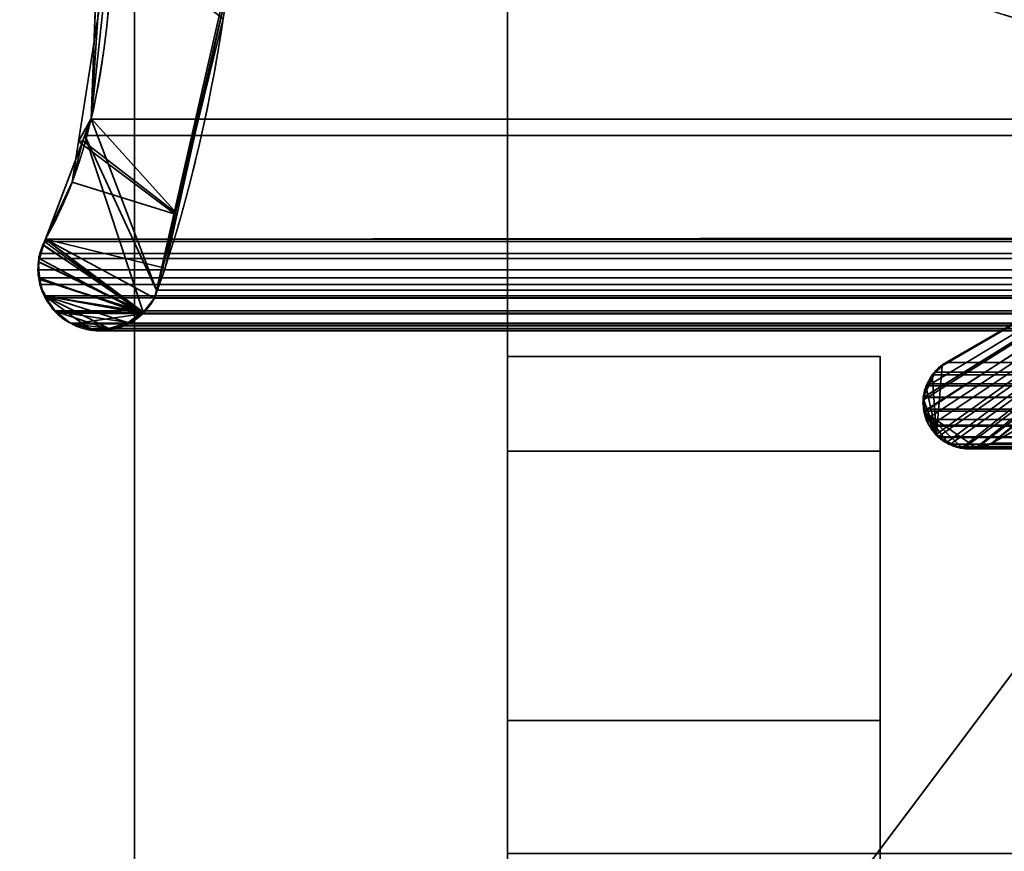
# Model space of a CAD drawing. Header units: millimetres. Extents: x -508 to 6708, y -115 to 193.
# Tile 713 of 1056: x 2587 to 2595, y -9 to -2. Entities that reach past the tile are written whole.
import ezdxf

# ---------------------------------------------------------------- set-up
doc = ezdxf.new("R2010")
doc.units = ezdxf.units.MM
doc.layers.add('151', color=7, linetype='Continuous', true_color=0xffffff)

# ---------------------------------------------------------------- blocks, each defined once
blk = doc.blocks.new('UG_SURFACE_003')
at = {"layer": '151', "color": 252, "linetype": 'Continuous', "lineweight": 35}
for points in [[(3607.5001, -10, 2215.25), (3607.5001, 174.4, 2215.25), (2392.4999, 174.4, 2215.25), (2392.4999, -10, 2215.25)], [(2542.5, -10, 2065.2499), (2542.5, 174.4, 2065.2499), (3457.5, 174.4, 2065.2499), (3457.5, -10, 2065.2499)]]:
    blk.add_3dface(points, dxfattribs=at)
blk = doc.blocks.new('UG_SURFACE_190')
at = {"layer": '151', "color": 252, "linetype": 'Continuous', "lineweight": 35}
for points in [[(2591.0001, -5.7612, 1195.8269), (2594.0001, -5.7612, 1195.8269), (2594.0001, -5, 1192), (2591.0001, -5, 1192)], [(2594.0001, -5, 1192), (2594.0001, -5, 977), (2591.0001, -5, 977), (2591.0001, -5, 1090)], [(2591.0001, -5, 1090), (2591.0001, -5, 1192), (2594.0001, -5, 1192)], [(2591.0001, -5, 977), (2594.0001, -5, 977), (2594.0001, -5.7612, 973.1731), (2591.0001, -5.7612, 973.1731)], [(2591.0001, -14, 1035), (2591.0001, -5, 977), (2591.0001, -12.0274, 1012.5227)], [(2591.0001, -5, 977), (2591.0001, -14.9663, 1007.4322), (2591.0001, -13.2843, 1008.6544)], [(2591.0001, -14.9663, 1007.4322), (2591.0001, -5, 977), (2591.0001, -11.5359, 981.5), (2591.0001, -12.6489, 982.7361)], [(2591.0001, -13.2843, 1008.6544), (2591.0001, -12.2447, 1010.4549), (2591.0001, -5, 977)], [(2591.0001, -5, 977), (2591.0001, -11.0219, 979.9181), (2591.0001, -11.5359, 981.5)], [(2591.0001, -5, 977), (2591.0001, -5.7612, 973.1731), (2591.0001, -12.0274, 976.8234), (2591.0001, -11.1958, 978.2639)], [(2591.0001, -12.2447, 1010.4549), (2591.0001, -12.0274, 1012.5227), (2591.0001, -5, 977)], [(2591.0001, -11.1958, 978.2639), (2591.0001, -11.0219, 979.9181), (2591.0001, -5, 977)], [(2591.0001, -21.25, 1090), (2591.0001, -5, 1090), (2591.0001, -14, 1065.0001), (2591.0001, -21, 1065.0001)], [(2591.0001, -5.7612, 1195.8269), (2591.0001, -5, 1192), (2591.0001, -11.0219, 1189.9182), (2591.0001, -11.5359, 1191.4999)], [(2591.0001, -5, 1192), (2591.0001, -11.1958, 1188.2639), (2591.0001, -11.0219, 1189.9182)], [(2591.0001, -12.0274, 1186.8235), (2591.0001, -11.1958, 1188.2639), (2591.0001, -5, 1192), (2591.0001, -9, 1140.4999)], [(2591.0001, -5, 1090), (2591.0001, -21.25, 1090), (2591.0001, -20.1, 1115), (2591.0001, -14.6043, 1116.4048)], [(2591.0001, -5, 1192), (2591.0001, -5, 1090), (2591.0001, -9, 1116.5), (2591.0001, -9, 1140.4999)], [(2591.0001, -14.6043, 1116.4048), (2591.0001, -9, 1116.5), (2591.0001, -5, 1090)], [(2591.0001, -14, 1035), (2591.0001, -14, 1065.0001), (2591.0001, -5, 1090), (2591.0001, -5, 977)], [(2594.0001, -5, 1192), (2594.0001, -12.6224, 1188.7275), (2594.0001, -13.1421, 1187.8272), (2594.0001, -9.5, 1153)], [(2594.0001, -7.9289, 969.9289), (2594.0001, -5.7612, 973.1731), (2594.0001, -5, 977)], [(2594.0001, -9.5, 1153), (2594.0001, -9.5, 1005), (2594.0001, -5, 977), (2594.0001, -5, 1192)], [(2594.0001, -5, 977), (2594.0001, -9.7929, 1004.2928), (2594.0001, -10.1173, 1004.0761)], [(2594.0001, -9.5, 1005), (2594.0001, -9.5761, 1004.6173), (2594.0001, -5, 977)], [(2594.0001, -9.5761, 1004.6173), (2594.0001, -9.7929, 1004.2928), (2594.0001, -5, 977)], [(2594.0001, -12.8349, 1190.75), (2594.0001, -12.5137, 1189.7613), (2594.0001, -5, 1192), (2594.0001, -5.7612, 1195.8269)], [(2594.0001, -12.5137, 1189.7613), (2594.0001, -12.6224, 1188.7275), (2594.0001, -5, 1192)], [(2594.0001, -5, 977), (2594.0001, -10.1173, 1004.0761), (2594.0001, -10.5, 1003.9999), (2594.0001, -7.9289, 969.9289)], [(2591.0001, -7.9289, 1199.071), (2594.0001, -7.9289, 1199.071), (2594.0001, -5.7612, 1195.8269), (2591.0001, -5.7612, 1195.8269)], [(2591.0001, -5.7612, 973.1731), (2594.0001, -5.7612, 973.1731), (2594.0001, -7.9289, 969.9289), (2591.0001, -7.9289, 969.9289)], [(2591.0001, -13.3731, 975.8458), (2591.0001, -12.0274, 976.8234), (2591.0001, -5.7612, 973.1731), (2591.0001, -7.9289, 969.9289)], [(2591.0001, -11.5359, 1191.4999), (2591.0001, -12.6489, 1192.736), (2591.0001, -7.9289, 1199.071), (2591.0001, -5.7612, 1195.8269)], [(2594.0001, -5.7612, 1195.8269), (2594.0001, -7.9289, 1199.071), (2594.0001, -13.5305, 1191.5226), (2594.0001, -12.8349, 1190.75)], [(2591.0001, -11.1732, 1201.2388), (2594.0001, -11.1732, 1201.2388), (2594.0001, -7.9289, 1199.071), (2591.0001, -7.9289, 1199.071)], [(2591.0001, -7.9289, 969.9289), (2594.0001, -7.9289, 969.9289), (2594.0001, -11.1732, 967.7612), (2591.0001, -11.1732, 967.7612)], [(2591.0001, -7.9289, 969.9289), (2591.0001, -11.1732, 967.7612), (2591.0001, -13.3731, 975.8458)], [(2591.0001, -12.6489, 1192.736), (2591.0001, -14.1684, 1193.4125), (2591.0001, -11.1732, 1201.2388), (2591.0001, -7.9289, 1199.071)], [(2594.0001, -7.9289, 969.9289), (2594.0001, -12.5137, 979.7613), (2594.0001, -12.6224, 978.7275)], [(2594.0001, -11.1732, 967.7612), (2594.0001, -7.9289, 969.9289), (2594.0001, -13.1421, 977.8272), (2594.0001, -13.9832, 977.2161)], [(2594.0001, -12.8349, 980.75), (2594.0001, -12.5137, 979.7613), (2594.0001, -7.9289, 969.9289), (2594.0001, -10.5, 1003.9999)], [(2594.0001, -12.6224, 978.7275), (2594.0001, -13.1421, 977.8272), (2594.0001, -7.9289, 969.9289)], [(2594.0001, -14.4802, 1191.9453), (2594.0001, -13.5305, 1191.5226), (2594.0001, -7.9289, 1199.071), (2594.0001, -11.1732, 1201.2388)]]:
    blk.add_3dface(points, dxfattribs=at)
blk = doc.blocks.new('UG_SURFACE_205')
at = {"layer": '151', "color": 7, "linetype": 'Continuous', "lineweight": 35}
for points in [[(2591.0001, -26, 2017), (3408.9999, -26, 2017), (3408.9999, 0, 2017), (2591.0001, 0, 2017)], [(2591.0001, 0, 2017), (2591.0001, -9, 1140.4999), (2591.0001, -14.6043, 1140.5953), (2591.0001, -20.1, 1142)], [(2591.0001, 0, 2), (2591.0001, -14, 1035), (2591.0001, -14, 1065.0001), (2591.0001, -9, 1116.5)], [(2591.0001, -9, 1116.5), (2591.0001, -9, 1140.4999), (2591.0001, 0, 2017), (2591.0001, 0, 2)], [(2591.0001, -20.1, 1142), (2591.0001, -21.5, 1142), (2591.0001, -26, 2017), (2591.0001, 0, 2017)], [(2591.0001, 0, 2), (2591.0001, -2), (2591.0001, -9), (2591.0001, -9, 30.5)], [(2591.0001, 0, 2), (2591.0001, -21, 1035), (2591.0001, -14, 1035)], [(2591.0001, -9, 30.5), (2591.0001, -21, 1035), (2591.0001, 0, 2)], [(2591.0001, -9), (2591.0001, -2), (3408.9999, -2), (3408.9999, -9)]]:
    blk.add_3dface(points, dxfattribs=at)
blk = doc.blocks.new('UG_SURFACE_210')
at = {"layer": '151', "color": 252, "linetype": 'Continuous', "lineweight": 35}
for points in [[(2585.5, -21.92, 2021.75), (3414.5, -21.92, 2021.75), (3414.5, 13.42, 2021.75), (2585.5, 13.42, 2021.75)], [(2586.9999, -21.92, 2020.2501), (2586.9999, 13.42, 2020.2501), (3413.0001, 13.42, 2020.2501), (3413.0001, -21.92, 2020.2501)]]:
    blk.add_3dface(points, dxfattribs=at)
blk = doc.blocks.new('UG_SURFACE_213')
at = {"layer": '151', "color": 252, "linetype": 'Continuous', "lineweight": 35}
for points in [[(2602.9999, 3.0145, -6.75), (2588.0001, 3.0145, -6.75), (2588.0001, -16.9528, -6.75), (3411.9999, -16.9528, -6.75)], [(2588.0001, -16.9528, -7.75), (2588.0001, 3.0145, -7.75), (2602.9999, 3.0145, -7.75)], [(2602.9999, 3.0145, -7.75), (3397.0001, 3.0145, -7.75), (2588.0001, -16.9528, -7.75)], [(3397.0001, 3.0145, -7.75), (3411.9999, 3.0145, -7.75), (3411.9999, -16.9528, -7.75), (2588.0001, -16.9528, -7.75)], [(2588.0001, -16.9528, -6.75), (2588.0001, 3.0145, -6.75), (2588.0001, 3.0145, -7.75), (2588.0001, -16.9528, -7.75)]]:
    blk.add_3dface(points, dxfattribs=at)
blk = doc.blocks.new('UG_SURFACE_216')
at = {"layer": '151', "color": 7, "linetype": 'Continuous', "lineweight": 35}
for points in [[(2594.1391, -1.0133, -7.75), (2596.1075, -1.6191, -7.75), (2595.9876, -2.391, -7.75), (2593.8637, -1.7759, -7.75)], [(2602.2763, -1.597, -7.75), (2594.8994, -5.6975, -7.75), (2599.2901, -2.2961, -7.75), (2601.4056, -1.0688, -7.75)], [(2601.4056, -1.0688, 2005.8444), (2599.2901, -2.2961, 2007.9598), (2594.8994, -5.6975, 2012.3506), (2602.2763, -1.597, 2004.9736)], [(2587.6515, -3.085, 2019.5985), (2587.7485, -1.5778, 2019.5014), (2587.8103, -1.5852, -7.75)], [(2587.7485, -1.5778, 2019.5014), (2587.6515, -3.085, 2019.5985), (2588.3424, -3.8528, 2018.9075), (2588.7506, -2.0249, 2018.4994)], [(2587.6515, -3.085, 2019.5985), (2587.8103, -1.5852, -7.75), (2587.5485, -3.2703, -7.75)], [(2588.7141, -2.283, -7.75), (2588.3269, -3.8554, -7.75), (2587.5485, -3.2703, -7.75), (2587.8103, -1.5852, -7.75)], [(2602.2763, -1.597, 2004.9736), (2594.8994, -5.6975, 2012.3506), (2594.8994, -5.6975, -7.75), (2602.2763, -1.597, -7.75)], [(2593.8637, -1.7759, -7.75), (2595.9876, -2.391, -7.75), (2595.9713, -2.2622, 2011.2789)], [(2588.7506, -2.0249, 2018.4994), (2588.3269, -3.8554, -7.75), (2588.7141, -2.283, -7.75)], [(2588.7506, -2.0249, 2018.4994), (2588.3424, -3.8528, 2018.9075), (2588.3269, -3.8554, -7.75)], [(2598.3174, -2.8586, -7.75), (2598.3632, -2.8237, -7.75), (2599.2901, -2.2961, -7.75), (2594.8994, -5.6975, -7.75)], [(2594.8994, -5.6975, 2012.3506), (2599.2901, -2.2961, 2007.9598), (2598.3174, -2.8586, 2008.9326)], [(2598.3174, -2.8586, -7.75), (2594.3565, -5.4464, -7.75), (2594.3491, -5.4241, -7.75), (2594.3542, -5.3454, -7.75)], [(2594.3542, -5.3454, -7.75), (2594.3589, -5.2719, -7.75), (2594.3718, -5.2453, -7.75), (2598.3174, -2.8586, -7.75)], [(2594.3565, -5.4464, -7.75), (2598.3174, -2.8586, -7.75), (2594.8994, -5.6975, -7.75), (2594.7797, -5.7371, -7.75)], [(2594.4178, -5.1507, -7.75), (2594.5008, -5.0763, -7.75), (2598.3174, -2.8586, -7.75), (2594.3718, -5.2453, -7.75)], [(2598.3174, -2.8586, 2008.9326), (2594.4529, -5.6262, 2012.7971), (2594.4779, -5.6566, 2012.7721), (2594.5418, -5.6873, 2012.7082)], [(2594.4529, -5.6262, 2012.7971), (2598.3174, -2.8586, 2008.9326), (2594.5318, -5.0486, 2012.7182), (2594.4993, -5.0777, 2012.7506)], [(2594.5008, -5.0763, -7.75), (2594.5318, -5.0486, -7.75), (2598.3174, -2.8586, -7.75)], [(2594.5318, -5.0486, 2012.7182), (2598.3174, -2.8586, 2008.9326), (2598.3174, -2.8586, -7.75), (2594.5318, -5.0486, -7.75)], [(2598.3174, -2.8586, 2008.9326), (2594.5418, -5.6873, 2012.7082), (2594.6462, -5.7372, 2012.604), (2594.6589, -5.7364, 2012.5914)], [(2598.3174, -2.8586, 2008.9326), (2594.6589, -5.7364, 2012.5914), (2594.7802, -5.728, 2012.4698)], [(2598.3174, -2.8586, 2008.9326), (2594.7802, -5.728, 2012.4698), (2594.8405, -5.7238, 2012.4094), (2594.8994, -5.6975, 2012.3506)], [(2587.5485, -3.2703, -7.75), (2587.5833, -3.2645, 2019.6667), (2587.6515, -3.085, 2019.5985)], [(2588.3424, -3.8528, 2018.9075), (2587.6515, -3.085, 2019.5985), (2587.5833, -3.2645, 2019.6667)], [(2587.2817, -4.0566, -7.75), (2587.2817, -4.0566, 2019.9683), (2587.5833, -3.2645, 2019.6667)], [(2587.5833, -3.2645, 2019.6667), (2587.4977, -3.5976, -7.75), (2587.2817, -4.0566, -7.75)], [(2588.2449, -4.2885, 2019.0051), (2588.3424, -3.8528, 2018.9075), (2587.5833, -3.2645, 2019.6667), (2587.2817, -4.0566, 2019.9683)], [(2587.5833, -3.2645, 2019.6667), (2587.5485, -3.2703, -7.75), (2587.4977, -3.5976, -7.75)], [(2588.3269, -3.8554, -7.75), (2587.4977, -3.5976, -7.75), (2587.5485, -3.2703, -7.75)], [(2587.2817, -4.0566, -7.75), (2587.4977, -3.5976, -7.75), (2588.3269, -3.8554, -7.75), (2588.1603, -4.5319, -7.75)], [(2588.1603, -4.5319, -7.75), (2588.3269, -3.8554, -7.75), (2588.3424, -3.8528, 2018.9075)], [(2588.3424, -3.8528, 2018.9075), (2588.2449, -4.2885, 2019.0051), (2588.1603, -4.5319, -7.75)], [(2587.2648, -4.1036, 2019.9852), (2587.2679, -4.1027, -7.75), (2587.2273, -4.2386, -7.75)], [(2587.2273, -4.2386, -7.75), (2587.2679, -4.1027, -7.75), (2588.0656, -4.6483, -7.75)], [(2587.2273, -4.2386, -7.75), (2587.2302, -4.2006, 2020.0198), (2587.2648, -4.1036, 2019.9852)], [(2588.0654, -4.642, 2019.1846), (2587.2648, -4.1036, 2019.9852), (2587.2302, -4.2006, 2020.0198), (2587.2285, -4.2381, 2020.0214)], [(2587.2679, -4.1027, -7.75), (2587.2648, -4.1036, 2019.9852), (2587.2817, -4.0566, 2019.9683)], [(2587.2817, -4.0566, 2019.9683), (2587.2648, -4.1036, 2019.9852), (2588.0654, -4.642, 2019.1846)], [(2587.2817, -4.0566, 2019.9683), (2587.2817, -4.0566, -7.75), (2587.2679, -4.1027, -7.75)], [(2587.2679, -4.1027, -7.75), (2587.2817, -4.0566, -7.75), (2588.0656, -4.6483, -7.75)], [(2588.1603, -4.5319, -7.75), (2588.0656, -4.6483, -7.75), (2587.2817, -4.0566, -7.75)], [(2587.2817, -4.0566, 2019.9683), (2588.0654, -4.642, 2019.1846), (2588.1305, -4.5803, 2019.1195), (2588.1603, -4.5319, 2019.0897)], [(2588.1603, -4.5319, 2019.0897), (2588.2449, -4.2885, 2019.0051), (2587.2817, -4.0566, 2019.9683)], [(2587.2273, -4.2386, -7.75), (2587.2228, -4.2537, -7.75), (2587.2328, -4.379, 2020.0171)], [(2588.0656, -4.6483, -7.75), (2587.2362, -4.3802, -7.75), (2587.2228, -4.2537, -7.75), (2587.2273, -4.2386, -7.75)], [(2587.2228, -4.2537, -7.75), (2587.2362, -4.3802, -7.75), (2587.2328, -4.379, 2020.0171)], [(2587.2238, -4.3434, 2020.0262), (2587.2285, -4.2381, 2020.0214), (2587.2273, -4.2386, -7.75)], [(2587.2285, -4.2381, 2020.0214), (2587.2238, -4.3434, 2020.0262), (2587.2328, -4.379, 2020.0171), (2588.0654, -4.642, 2019.1846)], [(2587.2328, -4.379, 2020.0171), (2587.2238, -4.3434, 2020.0262), (2587.2273, -4.2386, -7.75)], [(2587.2273, -4.2386, -7.75), (2587.2285, -4.2381, 2020.0214), (2587.2302, -4.2006, 2020.0198)], [(2588.2449, -4.2885, 2019.0051), (2588.1603, -4.5319, 2019.0897), (2588.1603, -4.5319, -7.75)], [(2587.2605, -4.4879, 2019.9895), (2587.2328, -4.379, 2020.0171), (2587.2362, -4.3802, -7.75)], [(2587.2328, -4.379, 2020.0171), (2587.2605, -4.4879, 2019.9895), (2587.276, -4.5127, 2019.974), (2588.0654, -4.642, 2019.1846)], [(2587.2362, -4.3802, -7.75), (2587.2421, -4.4365, -7.75), (2587.2605, -4.4879, 2019.9895)], [(2588.0656, -4.6483, -7.75), (2587.2824, -4.511, -7.75), (2587.2421, -4.4365, -7.75), (2587.2362, -4.3802, -7.75)], [(2587.2421, -4.4365, -7.75), (2587.2824, -4.511, -7.75), (2587.276, -4.5127, 2019.974)], [(2587.276, -4.5127, 2019.974), (2587.2605, -4.4879, 2019.9895), (2587.2421, -4.4365, -7.75)], [(2587.343, -4.6207, 2019.907), (2587.276, -4.5127, 2019.974), (2587.2824, -4.511, -7.75)], [(2587.276, -4.5127, 2019.974), (2587.343, -4.6207, 2019.907), (2587.364, -4.6376, 2019.886)], [(2587.276, -4.5127, 2019.974), (2587.7917, -4.7758, 2019.4583), (2587.9507, -4.7285, 2019.2993)], [(2587.364, -4.6376, 2019.886), (2587.4832, -4.7332, 2019.7668), (2587.6243, -4.7674, 2019.6257), (2587.276, -4.5127, 2019.974)], [(2587.6243, -4.7674, 2019.6257), (2587.7321, -4.7935, 2019.5179), (2587.7917, -4.7758, 2019.4583), (2587.276, -4.5127, 2019.974)], [(2587.9507, -4.7285, 2019.2993), (2587.9846, -4.7184, 2019.2654), (2588.0654, -4.642, 2019.1846), (2587.276, -4.5127, 2019.974)], [(2587.2824, -4.511, -7.75), (2587.3389, -4.6162, -7.75), (2587.343, -4.6207, 2019.907)], [(2587.3656, -4.6377, -7.75), (2587.3389, -4.6162, -7.75), (2587.2824, -4.511, -7.75), (2588.0656, -4.6483, -7.75)], [(2588.1305, -4.5803, 2019.1195), (2588.0654, -4.642, 2019.1846), (2588.0656, -4.6483, -7.75)], [(2588.0656, -4.6483, -7.75), (2588.1603, -4.5319, -7.75), (2588.1603, -4.5319, 2019.0897)], [(2588.1603, -4.5319, 2019.0897), (2588.1305, -4.5803, 2019.1195), (2588.0656, -4.6483, -7.75)], [(2587.3389, -4.6162, -7.75), (2587.3656, -4.6377, -7.75), (2587.364, -4.6376, 2019.886)], [(2587.364, -4.6376, 2019.886), (2587.343, -4.6207, 2019.907), (2587.3389, -4.6162, -7.75)], [(2587.4832, -4.7332, 2019.7668), (2587.364, -4.6376, 2019.886), (2587.3656, -4.6377, -7.75)], [(2587.3656, -4.6377, -7.75), (2587.4832, -4.7332, -7.75), (2587.4832, -4.7332, 2019.7668)], [(2587.3656, -4.6377, -7.75), (2587.9471, -4.7278, -7.75), (2587.8634, -4.7728, -7.75), (2587.7929, -4.7803, -7.75)], [(2587.3656, -4.6377, -7.75), (2588.0656, -4.6483, -7.75), (2588.0432, -4.676, -7.75), (2587.9471, -4.7278, -7.75)], [(2587.6248, -4.7754, -7.75), (2587.4832, -4.7332, -7.75), (2587.3656, -4.6377, -7.75), (2587.7929, -4.7803, -7.75)], [(2587.9471, -4.7278, -7.75), (2588.0432, -4.676, -7.75), (2588.0654, -4.642, 2019.1846)], [(2588.0654, -4.642, 2019.1846), (2587.9846, -4.7184, 2019.2654), (2587.9471, -4.7278, -7.75)], [(2588.0432, -4.676, -7.75), (2588.0656, -4.6483, -7.75), (2588.0654, -4.642, 2019.1846)], [(2587.4832, -4.7332, -7.75), (2587.6248, -4.7754, -7.75), (2587.6243, -4.7674, 2019.6257)], [(2587.6243, -4.7674, 2019.6257), (2587.4832, -4.7332, 2019.7668), (2587.4832, -4.7332, -7.75)], [(2587.9507, -4.7285, 2019.2993), (2587.7917, -4.7758, 2019.4583), (2587.8634, -4.7728, -7.75)], [(2587.8634, -4.7728, -7.75), (2587.9471, -4.7278, -7.75), (2587.9507, -4.7285, 2019.2993)], [(2587.9846, -4.7184, 2019.2654), (2587.9507, -4.7285, 2019.2993), (2587.9471, -4.7278, -7.75)], [(2587.7321, -4.7935, 2019.5179), (2587.6243, -4.7674, 2019.6257), (2587.6248, -4.7754, -7.75)], [(2587.6248, -4.7754, -7.75), (2587.6811, -4.7921, -7.75), (2587.7321, -4.7935, 2019.5179)], [(2587.7929, -4.7803, -7.75), (2587.6811, -4.7921, -7.75), (2587.6248, -4.7754, -7.75)], [(2587.6811, -4.7921, -7.75), (2587.7929, -4.7803, -7.75), (2587.7917, -4.7758, 2019.4583)], [(2587.7917, -4.7758, 2019.4583), (2587.7321, -4.7935, 2019.5179), (2587.6811, -4.7921, -7.75)], [(2587.7917, -4.7758, 2019.4583), (2587.7929, -4.7803, -7.75), (2587.8634, -4.7728, -7.75)], [(2594.5008, -5.0763, -7.75), (2594.4993, -5.0777, 2012.7506), (2594.5318, -5.0486, 2012.7182)], [(2594.5318, -5.0486, 2012.7182), (2594.5318, -5.0486, -7.75), (2594.5008, -5.0763, -7.75)], [(2594.418, -5.1509, 2012.8319), (2594.4166, -5.1522, 2012.8334), (2594.3711, -5.2465, 2012.8789), (2594.4529, -5.6262, 2012.7971)], [(2594.3718, -5.2453, -7.75), (2594.4173, -5.1512, -7.75), (2594.4178, -5.1507, -7.75)], [(2594.4166, -5.1522, 2012.8334), (2594.418, -5.1509, 2012.8319), (2594.4178, -5.1507, -7.75), (2594.4173, -5.1512, -7.75)], [(2594.4993, -5.0777, 2012.7506), (2594.5008, -5.0763, -7.75), (2594.4178, -5.1507, -7.75)], [(2594.4178, -5.1507, -7.75), (2594.418, -5.1509, 2012.8319), (2594.4993, -5.0777, 2012.7506)], [(2594.4529, -5.6262, 2012.7971), (2594.4993, -5.0777, 2012.7506), (2594.418, -5.1509, 2012.8319)], [(2594.4173, -5.1512, -7.75), (2594.3711, -5.2465, 2012.8789), (2594.4166, -5.1522, 2012.8334)], [(2594.4173, -5.1512, -7.75), (2594.3718, -5.2453, -7.75), (2594.3711, -5.2465, 2012.8789)], [(2594.4529, -5.6262, 2012.7971), (2594.3711, -5.2465, 2012.8789), (2594.3589, -5.2719, 2012.8911), (2594.3494, -5.3457, 2012.9006)], [(2594.3542, -5.3454, -7.75), (2594.3494, -5.3457, 2012.9006), (2594.3589, -5.2719, 2012.8911)], [(2594.3589, -5.2719, 2012.8911), (2594.3589, -5.2719, -7.75), (2594.3542, -5.3454, -7.75)], [(2594.3711, -5.2465, 2012.8789), (2594.3718, -5.2453, -7.75), (2594.3589, -5.2719, -7.75)], [(2594.3589, -5.2719, -7.75), (2594.3589, -5.2719, 2012.8911), (2594.3711, -5.2465, 2012.8789)], [(2594.3565, -5.4464, 2012.8934), (2594.3453, -5.3771, 2012.9046), (2594.3542, -5.3454, -7.75)], [(2594.3453, -5.3771, 2012.9046), (2594.3494, -5.3457, 2012.9006), (2594.3542, -5.3454, -7.75)], [(2594.3494, -5.3457, 2012.9006), (2594.3453, -5.3771, 2012.9046), (2594.3565, -5.4464, 2012.8934), (2594.4529, -5.6262, 2012.7971)], [(2594.3542, -5.3454, -7.75), (2594.3491, -5.4241, -7.75), (2594.3565, -5.4464, 2012.8934)], [(2594.3491, -5.4241, -7.75), (2594.3565, -5.4464, -7.75), (2594.3565, -5.4464, 2012.8934)], [(2594.3565, -5.4464, -7.75), (2594.3923, -5.5523, -7.75), (2594.3923, -5.5523, 2012.8577)], [(2594.3923, -5.5523, 2012.8577), (2594.3627, -5.4839, 2012.8872), (2594.3565, -5.4464, -7.75)], [(2594.3627, -5.4839, 2012.8872), (2594.3565, -5.4464, 2012.8934), (2594.3565, -5.4464, -7.75)], [(2594.3565, -5.4464, -7.75), (2594.5418, -5.693, -7.75), (2594.4929, -5.6686, -7.75), (2594.456, -5.6258, -7.75)], [(2594.3565, -5.4464, -7.75), (2594.6593, -5.7331, -7.75), (2594.6157, -5.7299, -7.75), (2594.5418, -5.693, -7.75)], [(2594.3565, -5.4464, -7.75), (2594.7797, -5.7371, -7.75), (2594.7678, -5.7411, -7.75), (2594.6593, -5.7331, -7.75)], [(2594.456, -5.6258, -7.75), (2594.3923, -5.5523, -7.75), (2594.3565, -5.4464, -7.75)], [(2594.3565, -5.4464, 2012.8934), (2594.3627, -5.4839, 2012.8872), (2594.3923, -5.5523, 2012.8577), (2594.4529, -5.6262, 2012.7971)], [(2594.3923, -5.5523, -7.75), (2594.456, -5.6258, -7.75), (2594.4529, -5.6262, 2012.7971)], [(2594.4529, -5.6262, 2012.7971), (2594.3923, -5.5523, 2012.8577), (2594.3923, -5.5523, -7.75)], [(2594.4779, -5.6566, 2012.7721), (2594.4529, -5.6262, 2012.7971), (2594.456, -5.6258, -7.75)], [(2594.456, -5.6258, -7.75), (2594.4929, -5.6686, -7.75), (2594.4779, -5.6566, 2012.7721)], [(2594.5418, -5.6873, 2012.7082), (2594.4779, -5.6566, 2012.7721), (2594.4929, -5.6686, -7.75)], [(2594.4929, -5.6686, -7.75), (2594.5418, -5.693, -7.75), (2594.5418, -5.6873, 2012.7082)], [(2594.6462, -5.7372, 2012.604), (2594.5418, -5.6873, 2012.7082), (2594.5418, -5.693, -7.75)], [(2594.5418, -5.693, -7.75), (2594.6157, -5.7299, -7.75), (2594.6462, -5.7372, 2012.604)], [(2594.7797, -5.7371, -7.75), (2594.8994, -5.6975, -7.75), (2594.8994, -5.6975, 2012.3506)], [(2594.8994, -5.6975, 2012.3506), (2594.8405, -5.7238, 2012.4094), (2594.7797, -5.7371, -7.75)], [(2594.6157, -5.7299, -7.75), (2594.6593, -5.7331, -7.75), (2594.6589, -5.7364, 2012.5914)], [(2594.6589, -5.7364, 2012.5914), (2594.6462, -5.7372, 2012.604), (2594.6157, -5.7299, -7.75)], [(2594.7802, -5.728, 2012.4698), (2594.6589, -5.7364, 2012.5914), (2594.6593, -5.7331, -7.75)], [(2594.6593, -5.7331, -7.75), (2594.7678, -5.7411, -7.75), (2594.7802, -5.728, 2012.4698)], [(2594.7678, -5.7411, -7.75), (2594.7797, -5.7371, -7.75), (2594.7802, -5.728, 2012.4698)], [(2594.8405, -5.7238, 2012.4094), (2594.7802, -5.728, 2012.4698), (2594.7797, -5.7371, -7.75)]]:
    blk.add_3dface(points, dxfattribs=at)
blk = doc.blocks.new('UG_SURFACE_217')
at = {"layer": '151', "color": 7, "linetype": 'Continuous', "lineweight": 35}
for points in [[(2588.6948, -2.1989, 2018.5552), (2588.1755, -4.4654, 2019.0744), (2587.6505, -3.0899, 2019.5997), (2587.739, -0.6885, 2019.511)], [(3412.3573, -3.122, 2019.6073), (2587.739, -0.6885, 2019.511), (2587.6505, -3.0899, 2019.5997)], [(3412.3573, -3.122, 2019.6073), (3412.2143, -0.6897, 2019.4643), (2587.739, -0.6885, 2019.511)], [(2594.4071, -1.0151, 2012.8429), (2595.2919, -1.5094, 2011.9581), (2596.1289, -2.3897, 2011.121), (2594.1088, -1.8296, 2013.1412)], [(2602.2763, -1.597, 2004.9736), (2594.8994, -5.6975, 2012.3506), (2599.2901, -2.2961, 2007.9598), (2601.4056, -1.0688, 2005.8444)], [(3397.7237, -1.597, 2004.9736), (3405.1006, -5.6975, 2012.3506), (2594.8994, -5.6975, 2012.3506), (2602.2763, -1.597, 2004.9736)], [(2594.1088, -1.8296, 2013.1412), (2596.1289, -2.3897, 2011.121), (3403.8818, -2.3306, 2011.1318)], [(3403.8818, -2.3306, 2011.1318), (3404.9418, -2.2682, 2012.1918), (2594.1088, -1.8296, 2013.1412)], [(3411.8257, -4.4651, 2019.0759), (2588.1755, -4.4654, 2019.0744), (2588.6948, -2.1989, 2018.5552)], [(2588.6948, -2.1989, 2018.5552), (3411.3457, -2.1798, 2018.5957), (3411.8257, -4.4651, 2019.0759)], [(2594.3534, -5.4407, 2012.8968), (2594.3491, -5.4248, 2012.9008), (2594.348, -5.3304, 2012.902), (2599.2901, -2.2961, 2007.9598)], [(2598.3174, -2.8586, 2008.9326), (2599.2901, -2.2961, 2007.9598), (2594.348, -5.3304, 2012.902)], [(2594.3713, -5.5081, 2012.8787), (2594.3534, -5.4407, 2012.8968), (2599.2901, -2.2961, 2007.9598)], [(2599.2901, -2.2961, 2007.9598), (2594.3997, -5.5616, 2012.8503), (2594.3923, -5.5523, 2012.8577), (2594.3713, -5.5081, 2012.8787)], [(2599.2901, -2.2961, 2007.9598), (2594.4684, -5.6469, 2012.7816), (2594.3997, -5.5616, 2012.8503)], [(2594.5671, -5.7059, 2012.6829), (2594.4724, -5.6518, 2012.7778), (2594.4684, -5.6469, 2012.7816), (2599.2901, -2.2961, 2007.9598)], [(2594.6767, -5.735, 2012.5735), (2594.6014, -5.7255, 2012.6486), (2594.5671, -5.7059, 2012.6829), (2599.2901, -2.2961, 2007.9598)], [(2599.2901, -2.2961, 2007.9598), (2594.7871, -5.7307, 2012.4629), (2594.744, -5.7435, 2012.5062), (2594.6767, -5.735, 2012.5735)], [(2599.2901, -2.2961, 2007.9598), (2594.8994, -5.6975, 2012.3506), (2594.7871, -5.7307, 2012.4629)], [(2594.348, -5.3304, 2012.902), (2594.4431, -5.1273, 2012.8069), (2594.5318, -5.0486, 2012.7182), (2598.3174, -2.8586, 2008.9326)], [(3405.4682, -5.0486, 2012.7182), (3401.6826, -2.8586, 2008.9326), (2598.3174, -2.8586, 2008.9326), (2594.5318, -5.0486, 2012.7182)], [(2587.5998, -3.2225, 2019.6502), (2587.6505, -3.0899, 2019.5997), (2588.1755, -4.4654, 2019.0744)], [(2587.6505, -3.0899, 2019.5997), (2587.5998, -3.2225, 2019.6502), (3412.3971, -3.2251, 2019.6471)], [(2587.6505, -3.0899, 2019.5997), (3412.3971, -3.2251, 2019.6471), (3412.3573, -3.122, 2019.6073)], [(2588.0706, -4.6511, 2019.1796), (2588.0632, -4.6559, 2019.1867), (2587.2817, -4.0566, 2019.9683), (2587.5998, -3.2225, 2019.6502)], [(3412.3971, -3.2251, 2019.6471), (2587.5998, -3.2225, 2019.6502), (2587.2817, -4.0566, 2019.9683)], [(2587.2817, -4.0566, 2019.9683), (3412.7183, -4.0566, 2019.9683), (3412.3971, -3.2251, 2019.6471)], [(2587.5998, -3.2225, 2019.6502), (2588.1755, -4.4654, 2019.0744), (2588.1603, -4.5319, 2019.0897), (2588.0706, -4.6511, 2019.1796)], [(2587.2319, -4.2123, 2020.0181), (2587.2366, -4.1716, 2020.0133), (2587.2748, -4.0741, 2019.9752), (2588.0632, -4.6559, 2019.1867)], [(3412.7634, -4.1716, 2020.0133), (3412.7252, -4.0741, 2019.9752), (2587.2748, -4.0741, 2019.9752), (2587.2366, -4.1716, 2020.0133)], [(2587.2748, -4.0741, 2019.9752), (2587.2817, -4.0566, 2019.9683), (2588.0632, -4.6559, 2019.1867)], [(2587.2748, -4.0741, 2019.9752), (3412.7252, -4.0741, 2019.9752), (3412.7183, -4.0566, 2019.9683), (2587.2817, -4.0566, 2019.9683)], [(2587.2366, -4.1716, 2020.0133), (2587.2319, -4.2123, 2020.0181), (3412.7681, -4.2123, 2020.0181)], [(2587.2366, -4.1716, 2020.0133), (3412.7681, -4.2123, 2020.0181), (3412.7634, -4.1716, 2020.0133)], [(2587.2302, -4.3666, 2020.0198), (2587.2214, -4.3021, 2020.0286), (2587.2319, -4.2123, 2020.0181), (2588.0632, -4.6559, 2019.1867)], [(3412.7786, -4.3021, 2020.0286), (2587.2319, -4.2123, 2020.0181), (2587.2214, -4.3021, 2020.0286)], [(3412.7786, -4.3021, 2020.0286), (3412.7681, -4.2123, 2020.0181), (2587.2319, -4.2123, 2020.0181)], [(2587.2214, -4.3021, 2020.0286), (2587.2302, -4.3666, 2020.0198), (3412.7698, -4.3666, 2020.0198), (3412.7786, -4.3021, 2020.0286)], [(2588.0632, -4.6559, 2019.1867), (2587.2736, -4.5129, 2019.9764), (2587.2378, -4.4209, 2020.0121), (2587.2302, -4.3666, 2020.0198)], [(3412.7622, -4.4209, 2020.0121), (2587.2302, -4.3666, 2020.0198), (2587.2378, -4.4209, 2020.0121)], [(3412.7622, -4.4209, 2020.0121), (3412.7698, -4.3666, 2020.0198), (2587.2302, -4.3666, 2020.0198)], [(2587.2378, -4.4209, 2020.0121), (2587.2736, -4.5129, 2019.9764), (3412.7264, -4.5129, 2019.9764), (3412.7622, -4.4209, 2020.0121)], [(2587.359, -4.6339, 2019.891), (2587.2796, -4.5281, 2019.9704), (2587.2736, -4.5129, 2019.9764), (2588.0632, -4.6559, 2019.1867)], [(3412.7264, -4.5129, 2019.9764), (2587.2736, -4.5129, 2019.9764), (2587.2796, -4.5281, 2019.9704)], [(3412.7204, -4.5281, 2019.9704), (3412.7264, -4.5129, 2019.9764), (2587.2796, -4.5281, 2019.9704)], [(3411.8397, -4.5319, 2019.0897), (2588.1603, -4.5319, 2019.0897), (2588.1755, -4.4654, 2019.0744)], [(2588.1755, -4.4654, 2019.0744), (3411.8257, -4.4651, 2019.0759), (3411.8397, -4.5319, 2019.0897)], [(2587.2796, -4.5281, 2019.9704), (2587.359, -4.6339, 2019.891), (3412.641, -4.6339, 2019.891), (3412.7204, -4.5281, 2019.9704)], [(2588.0706, -4.6511, 2019.1796), (3411.8397, -4.5319, 2019.0897), (3411.9294, -4.6511, 2019.1796)], [(2588.0706, -4.6511, 2019.1796), (2588.1603, -4.5319, 2019.0897), (3411.8397, -4.5319, 2019.0897)], [(2587.3728, -4.6524, 2019.8772), (2587.359, -4.6339, 2019.891), (2588.0632, -4.6559, 2019.1867)], [(3412.6272, -4.6524, 2019.8772), (2587.359, -4.6339, 2019.891), (2587.3728, -4.6524, 2019.8772)], [(3412.6272, -4.6524, 2019.8772), (3412.641, -4.6339, 2019.891), (2587.359, -4.6339, 2019.891)], [(2588.0632, -4.6559, 2019.1867), (2587.4994, -4.7378, 2019.7506), (2587.4832, -4.7332, 2019.7668), (2587.3728, -4.6524, 2019.8772)], [(2587.3728, -4.6524, 2019.8772), (2587.4832, -4.7332, 2019.7668), (3412.5168, -4.7332, 2019.7668), (3412.6272, -4.6524, 2019.8772)], [(2587.4994, -4.7378, 2019.7506), (2588.0632, -4.6559, 2019.1867), (2587.94, -4.7381, 2019.31)], [(2588.0632, -4.6559, 2019.1867), (3411.9368, -4.6559, 2019.1867), (3412.06, -4.7381, 2019.31), (2587.94, -4.7381, 2019.31)], [(3411.9294, -4.6511, 2019.1796), (2588.0632, -4.6559, 2019.1867), (2588.0706, -4.6511, 2019.1796)], [(3411.9294, -4.6511, 2019.1796), (3411.9368, -4.6559, 2019.1867), (2588.0632, -4.6559, 2019.1867)], [(2587.4994, -4.7378, 2019.7506), (3412.5006, -4.7378, 2019.7506), (3412.5168, -4.7332, 2019.7668), (2587.4832, -4.7332, 2019.7668)], [(2587.94, -4.7381, 2019.31), (2587.9164, -4.7538, 2019.3336), (2587.7938, -4.7758, 2019.4561), (2587.4994, -4.7378, 2019.7506)], [(2587.6393, -4.7769, 2019.6106), (2587.4994, -4.7378, 2019.7506), (2587.7938, -4.7758, 2019.4561)], [(2587.6393, -4.7769, 2019.6106), (3412.3607, -4.7769, 2019.6106), (3412.5006, -4.7378, 2019.7506), (2587.4994, -4.7378, 2019.7506)], [(3412.0836, -4.7538, 2019.3336), (2587.7938, -4.7758, 2019.4561), (2587.9164, -4.7538, 2019.3336)], [(3412.0836, -4.7538, 2019.3336), (3412.2062, -4.7758, 2019.4561), (2587.7938, -4.7758, 2019.4561)], [(2587.9164, -4.7538, 2019.3336), (3412.06, -4.7381, 2019.31), (3412.0836, -4.7538, 2019.3336)], [(2587.9164, -4.7538, 2019.3336), (2587.94, -4.7381, 2019.31), (3412.06, -4.7381, 2019.31)], [(2587.7938, -4.7758, 2019.4561), (2587.6973, -4.7931, 2019.5527), (2587.6393, -4.7769, 2019.6106)], [(3412.3027, -4.7931, 2019.5527), (2587.6393, -4.7769, 2019.6106), (2587.6973, -4.7931, 2019.5527)], [(3412.3027, -4.7931, 2019.5527), (3412.3607, -4.7769, 2019.6106), (2587.6393, -4.7769, 2019.6106)], [(2587.6973, -4.7931, 2019.5527), (3412.2062, -4.7758, 2019.4561), (3412.3027, -4.7931, 2019.5527)], [(2587.6973, -4.7931, 2019.5527), (2587.7938, -4.7758, 2019.4561), (3412.2062, -4.7758, 2019.4561)], [(2594.4431, -5.1273, 2012.8069), (3405.5569, -5.1273, 2012.8069), (3405.4682, -5.0486, 2012.7182), (2594.5318, -5.0486, 2012.7182)], [(2594.3789, -5.2217, 2012.871), (2594.4195, -5.1484, 2012.8305), (2594.4431, -5.1273, 2012.8069), (2594.348, -5.3304, 2012.902)], [(2594.3789, -5.2217, 2012.871), (3405.6211, -5.2217, 2012.871), (3405.5805, -5.1484, 2012.8305)], [(2594.4195, -5.1484, 2012.8305), (2594.3789, -5.2217, 2012.871), (3405.5805, -5.1484, 2012.8305)], [(3405.5805, -5.1484, 2012.8305), (3405.5569, -5.1273, 2012.8069), (2594.4431, -5.1273, 2012.8069), (2594.4195, -5.1484, 2012.8305)], [(2594.348, -5.3304, 2012.902), (2594.348, -5.3284, 2012.902), (2594.3704, -5.2376, 2012.8798), (2594.3789, -5.2217, 2012.871)], [(3405.6296, -5.2376, 2012.8798), (3405.6211, -5.2217, 2012.871), (2594.3789, -5.2217, 2012.871), (2594.3704, -5.2376, 2012.8798)], [(3405.6296, -5.2376, 2012.8798), (2594.3704, -5.2376, 2012.8798), (2594.348, -5.3284, 2012.902)], [(2594.348, -5.3304, 2012.902), (3405.652, -5.3284, 2012.902), (3405.6296, -5.2376, 2012.8798)], [(2594.348, -5.3284, 2012.902), (2594.348, -5.3304, 2012.902), (3405.6296, -5.2376, 2012.8798)], [(2594.348, -5.3304, 2012.902), (3405.6523, -5.3304, 2012.9023), (3405.652, -5.3284, 2012.902)], [(3405.6547, -5.3759, 2012.9046), (2594.348, -5.3304, 2012.902), (2594.3491, -5.4248, 2012.9008)], [(3405.6547, -5.3759, 2012.9046), (3405.6523, -5.3304, 2012.9023), (2594.348, -5.3304, 2012.902)], [(3405.6547, -5.3759, 2012.9046), (2594.3491, -5.4248, 2012.9008), (2594.3534, -5.4407, 2012.8968)], [(2594.3534, -5.4407, 2012.8968), (3405.6461, -5.441, 2012.8961), (3405.6547, -5.3759, 2012.9046)], [(2594.3534, -5.4407, 2012.8968), (3405.6129, -5.5429, 2012.8629), (3405.6432, -5.4634, 2012.8932)], [(3405.6129, -5.5429, 2012.8629), (2594.3534, -5.4407, 2012.8968), (2594.3713, -5.5081, 2012.8787)], [(3405.6432, -5.4634, 2012.8932), (3405.6461, -5.441, 2012.8961), (2594.3534, -5.4407, 2012.8968)], [(2594.3713, -5.5081, 2012.8787), (2594.3923, -5.5523, 2012.8577), (3405.6077, -5.5523, 2012.8577)], [(3405.6077, -5.5523, 2012.8577), (3405.6129, -5.5429, 2012.8629), (2594.3713, -5.5081, 2012.8787)], [(2594.3997, -5.5616, 2012.8503), (3405.6003, -5.5616, 2012.8503), (3405.6077, -5.5523, 2012.8577), (2594.3923, -5.5523, 2012.8577)], [(2594.4684, -5.6469, 2012.7816), (3405.5316, -5.6469, 2012.7816), (3405.6003, -5.5616, 2012.8503), (2594.3997, -5.5616, 2012.8503)], [(3405.5316, -5.6469, 2012.7816), (2594.4684, -5.6469, 2012.7816), (2594.4724, -5.6518, 2012.7778)], [(3405.5276, -5.6518, 2012.7778), (3405.5316, -5.6469, 2012.7816), (2594.4724, -5.6518, 2012.7778)], [(2594.4724, -5.6518, 2012.7778), (2594.5671, -5.7059, 2012.6829), (3405.4329, -5.7059, 2012.6829), (3405.5276, -5.6518, 2012.7778)], [(3405.3986, -5.7255, 2012.6486), (2594.5671, -5.7059, 2012.6829), (2594.6014, -5.7255, 2012.6486)], [(3405.3986, -5.7255, 2012.6486), (3405.4329, -5.7059, 2012.6829), (2594.5671, -5.7059, 2012.6829)], [(2594.8994, -5.6975, 2012.3506), (3405.1006, -5.6975, 2012.3506), (3405.2129, -5.7307, 2012.4629), (2594.7871, -5.7307, 2012.4629)], [(2594.6014, -5.7255, 2012.6486), (2594.6767, -5.735, 2012.5735), (3405.3233, -5.735, 2012.5735), (3405.3986, -5.7255, 2012.6486)], [(3405.256, -5.7435, 2012.5062), (2594.6767, -5.735, 2012.5735), (2594.744, -5.7435, 2012.5062)], [(3405.256, -5.7435, 2012.5062), (3405.3233, -5.735, 2012.5735), (2594.6767, -5.735, 2012.5735)], [(2594.744, -5.7435, 2012.5062), (3405.2129, -5.7307, 2012.4629), (3405.256, -5.7435, 2012.5062)], [(2594.744, -5.7435, 2012.5062), (2594.7871, -5.7307, 2012.4629), (3405.2129, -5.7307, 2012.4629)]]:
    blk.add_3dface(points, dxfattribs=at)

msp = doc.modelspace()

# ---------------------------------------------------------------- linework, layer by layer
at = {"layer": '151', "color": 253, "linetype": 'Continuous', "lineweight": -3}
for p, q in [((2588, -16.9528, -6.75), (2588, 3.0145, -6.75)), ((2588, -16.9528, -7.75), (2588, 3.0145, -7.75)), ((2591, 0, 2017), (2591, -26, 2017)), ((2602.2764, -1.597, 2004.9736), (2594.8995, -5.6975, 2012.3505)), ((2594.8995, -5.6975, 2012.3505), (2602.2764, -1.597, 2004.9736)), ((2602.2764, -1.597, -7.75), (2594.8995, -5.6975, -7.75)), ((2591, -2), (2591, -9)), ((2594.5317, -5.0486, -7.75), (2598.3175, -2.8586, -7.75)), ((2594.5317, -5.0486, 2012.7183), (2598.3175, -2.8586, 2008.9325)), ((2594.5317, -5.0486, 2012.7183), (2598.3175, -2.8586, 2008.9325)), ((2587.2817, -4.0566, 2019.9683), (2587.2817, -4.0566, -7.75)), ((3412.7183, -4.0566, 2019.9683), (2587.2817, -4.0566, 2019.9683)), ((3411.8398, -4.5319, 2019.0898), (2588.1602, -4.5319, 2019.0898)), ((2588.1602, -4.5319, 2019.0898), (2588.1602, -4.5319, -7.75)), ((3412.5169, -4.7332, 2019.7669), (2587.4831, -4.7332, 2019.7669)), ((2587.4831, -4.7332, 2019.7669), (2587.4831, -4.7332, -7.75)), ((2594, -5, 1192), (2591, -5, 1192)), ((2594, -5, 977), (2591, -5, 977)), ((2591, -5, 1192), (2591, -5, 977)), ((2594, -5, 1192), (2594, -5, 977)), ((3405.4683, -5.0486, 2012.7183), (2594.5317, -5.0486, 2012.7183)), ((2594.5317, -5.0486, 2012.7183), (2594.5317, -5.0486, -7.75)), ((3405.6078, -5.5523, 2012.8578), (2594.3922, -5.5523, 2012.8578)), ((2594.3922, -5.5523, 2012.8578), (2594.3922, -5.5523, -7.75)), ((3405.1005, -5.6975, 2012.3505), (2594.8995, -5.6975, 2012.3505)), ((2594.8995, -5.6975, 2012.3505), (2594.8995, -5.6975, -7.75))]:
    msp.add_line(p, q, dxfattribs=at)
at = {"layer": '151', "color": 253, "linetype": 'Continuous', "lineweight": -3, "extrusion": (-1, 0, 0)}
for centre, start, end in [((15, 977, -2591), 180, 0), ((15, 1192, -2591), 0, 180), ((15, 1192, -2594), 0, 180), ((15, 977, -2594), 180, 0)]:
    msp.add_arc(centre, 10, start, end, dxfattribs=at)
at = {"layer": '151', "color": 253, "linetype": 'Continuous', "lineweight": -3}
for points in [[(2587.2817, -4.0566, 2019.9683), (2588.0904, -2.668, 2019.1596), (2587.7678, -0.3303, 2019.4822), (2587.825, 1.6459, 2019.425)], [(2587.825, 1.6459, -7.75), (2587.7678, -0.3303, -7.75), (2588.0904, -2.668, -7.75), (2587.2817, -4.0566, -7.75)], [(2591.6857, 0.0331, -7.75), (2593.2574, -1.9513, -7.75), (2595.7947, -2.9092, -7.75), (2598.2856, -2.4582, -7.75)], [(2598.2856, -2.4582, 2008.9644), (2595.7947, -2.9092, 2011.4553), (2593.2574, -1.9513, 2013.9926), (2591.6857, 0.0331, 2015.5643)], [(2588.1602, -4.5319, -7.75), (2588.6602, -3.1669, -7.75), (2588.9217, -1.2606, -7.75), (2588.8074, -0.4501, -7.75)], [(2588.8074, -0.4501, 2018.4426), (2588.9217, -1.2606, 2018.3283), (2588.6602, -3.1669, 2018.5898), (2588.1602, -4.5319, 2019.0898)], [(2587.2817, -4.0566, 2019.9683), (2587.1503, -4.2988, 2020.0997), (2587.2406, -4.602, 2020.0094), (2587.4831, -4.7332, 2019.7669)], [(2587.2817, -4.0566, -7.75), (2587.1503, -4.2988, -7.75), (2587.2406, -4.602, -7.75), (2587.4831, -4.7332, -7.75)], [(2587.4831, -4.7332, -7.75), (2587.7258, -4.8648, -7.75), (2588.029, -4.7744, -7.75), (2588.1602, -4.5319, -7.75)], [(2587.4831, -4.7332, 2019.7669), (2587.7258, -4.8648, 2019.5242), (2588.029, -4.7744, 2019.221), (2588.1602, -4.5319, 2019.0898)], [(2594.5317, -5.0486, -7.75), (2594.3558, -5.1502, -7.75), (2594.2935, -5.3746, -7.75), (2594.3922, -5.5523, -7.75)], [(2594.5317, -5.0486, 2012.7183), (2594.3558, -5.1502, 2012.8942), (2594.2935, -5.3746, 2012.9565), (2594.3922, -5.5523, 2012.8578)], [(2594.3922, -5.5523, -7.75), (2594.492, -5.7325, -7.75), (2594.7193, -5.7973, -7.75), (2594.8995, -5.6975, -7.75)], [(2594.3922, -5.5523, 2012.8578), (2594.492, -5.7325, 2012.758), (2594.7193, -5.7973, 2012.5307), (2594.8995, -5.6975, 2012.3505)]]:
    msp.add_open_spline(points, degree=3, dxfattribs=at)
for points, knots in [([(2587.825, 1.6459, 2019.425), (2587.7967, 0.6675, 2019.4533), (2587.857, -0.3128, 2019.393), (2587.829, -1.7739, 2019.421), (2587.8016, -2.258, 2019.4484), (2587.642, -3.2093, 2019.608), (2587.5056, -3.6721, 2019.7444), (2587.2817, -4.0566, 2019.9683)], [0, 0, 0, 0, 0.5, 0.5, 0.75, 0.75, 1, 1, 1, 1]), ([(2591.6857, 0.0331, 2015.5643), (2592.1283, -0.5258, 2015.1217), (2592.6182, -0.9718, 2014.6318), (2593.666, -1.7016, 2013.584), (2594.2277, -1.9829, 2013.0223), (2595.9254, -2.5783, 2011.3246), (2597.1153, -2.6701, 2010.1347), (2598.2856, -2.4582, 2008.9644)], [0, 0, 0, 0, 0.25, 0.25, 0.5, 0.5, 1, 1, 1, 1]), ([(2588.1602, -4.5319, 2019.0898), (2588.3906, -3.9029, 2018.8594), (2588.5536, -3.2313, 2018.6964), (2588.7307, -2.2024, 2018.5193), (2588.7779, -1.8537, 2018.4721), (2588.8357, -1.1542, 2018.4143), (2588.8573, -0.8041, 2018.3927), (2588.8074, -0.4501, 2018.4426)], [0, 0, 0, 0, 0.5, 0.5, 0.75, 0.75, 1, 1, 1, 1]), ([(2587.2817, -4.0566, 2019.9683), (2587.2628, -4.0914, 2019.9872), (2587.2471, -4.1304, 2020.0029), (2587.226, -4.2131, 2020.024), (2587.2206, -4.2581, 2020.0294), (2587.2221, -4.3425, 2020.0279), (2587.2278, -4.3831, 2020.0222), (2587.2478, -4.4592, 2020.0022), (2587.2623, -4.4955, 2019.9877), (2587.3052, -4.5765, 2019.9448), (2587.3376, -4.6182, 2019.9124), (2587.4069, -4.6855, 2019.8431), (2587.4444, -4.7123, 2019.8056), (2587.4831, -4.7332, 2019.7669)], [0, 0, 0, 0, 0.152091, 0.152091, 0.305606, 0.305606, 0.44559, 0.44559, 0.586962, 0.586962, 0.797034, 0.797034, 1, 1, 1, 1]), ([(2587.4831, -4.7332, 2019.7669), (2587.5511, -4.7701, 2019.6989), (2587.6246, -4.7897, 2019.6254), (2587.7709, -4.7966, 2019.4791), (2587.8459, -4.7837, 2019.4041), (2587.9708, -4.7307, 2019.2792), (2588.0238, -4.6968, 2019.2262), (2588.1042, -4.6181, 2019.1458), (2588.1353, -4.578, 2019.1147), (2588.1602, -4.5319, 2019.0898)], [0, 0, 0, 0, 0.298689, 0.298689, 0.60048, 0.60048, 0.832685, 0.832685, 1, 1, 1, 1]), ([(2594.5317, -5.0486, 2012.7183), (2594.4908, -5.0723, 2012.7592), (2594.4515, -5.1054, 2012.7985), (2594.4001, -5.1743, 2012.8499), (2594.383, -5.2045, 2012.867), (2594.3594, -5.2658, 2012.8906), (2594.3516, -5.2968, 2012.8984), (2594.3442, -5.3601, 2012.9058), (2594.3446, -5.3933, 2012.9054), (2594.3533, -5.4539, 2012.8967), (2594.361, -5.4822, 2012.889), (2594.3774, -5.5236, 2012.8726), (2594.3845, -5.5384, 2012.8655), (2594.3922, -5.5523, 2012.8578)], [0, 0, 0, 0, 0.297201, 0.297201, 0.474968, 0.474968, 0.625947, 0.625947, 0.777792, 0.777792, 0.91721, 0.91721, 1, 1, 1, 1]), ([(2594.3922, -5.5523, 2012.8578), (2594.4141, -5.5919, 2012.8359), (2594.4421, -5.6254, 2012.8079), (2594.5117, -5.6864, 2012.7383), (2594.5562, -5.7106, 2012.6938), (2594.6478, -5.7408, 2012.6022), (2594.6962, -5.7467, 2012.5538), (2594.7968, -5.7399, 2012.4532), (2594.8501, -5.7248, 2012.3999), (2594.8995, -5.6975, 2012.3505)], [0, 0, 0, 0, 0.194489, 0.194489, 0.448598, 0.448598, 0.709351, 0.709351, 1, 1, 1, 1])]:
    msp.add_open_spline(points, degree=3, knots=knots, dxfattribs=at)

# ---------------------------------------------------------------- block references
for name in ['UG_SURFACE_003', 'UG_SURFACE_213', 'UG_SURFACE_210', 'UG_SURFACE_216', 'UG_SURFACE_217', 'UG_SURFACE_205', 'UG_SURFACE_190']:
    msp.add_blockref(name, (0, 0), dxfattribs=at)

doc.saveas('drawing.dxf')
